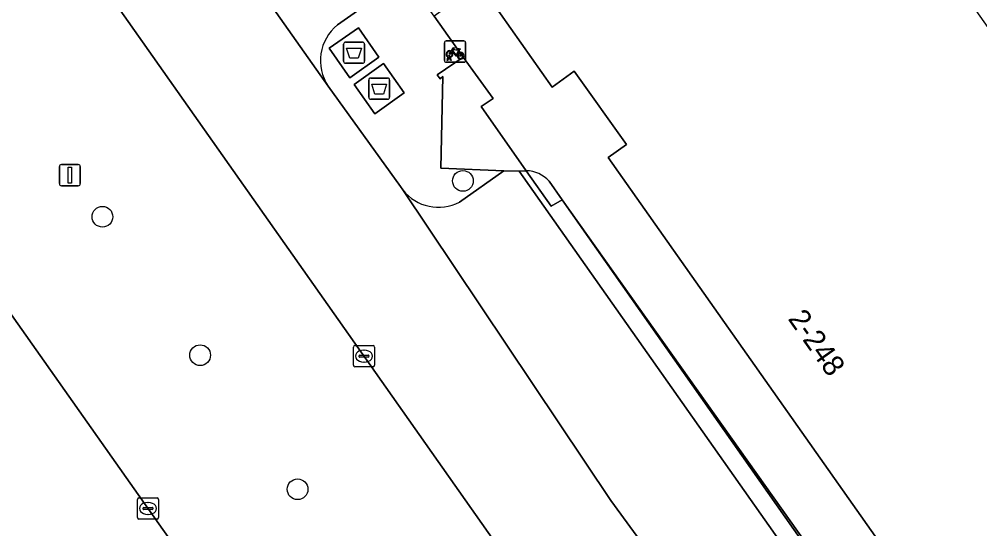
# Model space of a CAD drawing. Extents: x 159352 to 160617, y 385888 to 387323.
# Drawn here: x 160222.12 to 160267.44, y 386912.42 to 386936.45 of the extents above; entities that cross this region are included whole.
import ezdxf

# ---------------------------------------------------------------- set-up
doc = ezdxf.new("R2010")
doc.units = 0
for name, color, linetype in [('IMGEO_Afval_apart_plaats', 7, 'Continuous'), ('IMGEO_Boom', 7, 'Continuous'), ('IMGEO_Fietsenrek', 7, 'Continuous'), ('IMGEO_Kolk', 7, 'Continuous'), ('IMGEO_Lichtmast', 7, 'Continuous'), ('IMGEO_Muur', 7, 'Continuous'), ('IMGEO_Pand', 7, 'Continuous'), ('IMGEO_Pand_nummerreeks', 7, 'Continuous'), ('IMGEO_Parkeervlak_open', 7, 'Continuous'), ('IMGEO_Rijbaan_lokaal_open', 7, 'Continuous'), ('IMGEO_Voetpad_gesloten', 7, 'Continuous'), ('IMGEO_Voetpad_open', 7, 'Continuous')]:
    doc.layers.add(name, color=color, linetype=linetype)

msp = doc.modelspace()

# ---------------------------------------------------------------- linework, layer by layer
at = {"layer": 'IMGEO_Afval_apart_plaats'}
for p, q in [((160237.424, 386934.473), (160237.424, 386935.273)), ((160237.424, 386935.273), (160237.424, 386934.473)), ((160237.524, 386935.373), (160238.314, 386935.373)), ((160238.314, 386935.373), (160237.524, 386935.373)), ((160238.414, 386935.273), (160238.414, 386934.473)), ((160238.414, 386934.473), (160238.414, 386935.273)), ((160238.314, 386934.373), (160237.524, 386934.373)), ((160237.524, 386934.373), (160238.314, 386934.373)), ((160238.61, 386932.778), (160238.61, 386933.578)), ((160238.61, 386933.578), (160238.61, 386932.778)), ((160238.71, 386933.678), (160239.5, 386933.678)), ((160239.5, 386933.678), (160238.71, 386933.678)), ((160239.6, 386933.578), (160239.6, 386932.778)), ((160239.6, 386932.778), (160239.6, 386933.578)), ((160239.5, 386932.678), (160238.71, 386932.678)), ((160238.71, 386932.678), (160239.5, 386932.678))]:
    msp.add_line(p, q, dxfattribs=at)
for points in [[(160237.567, 386935.087), (160238.271, 386935.087), (160238.122, 386934.617), (160237.716, 386934.617), (160237.567, 386935.087)], [(160238.753, 386933.392), (160239.457, 386933.392), (160239.308, 386932.922), (160238.902, 386932.922), (160238.753, 386933.392)]]:
    msp.add_lwpolyline(points, dxfattribs=at)
for centre, start, end in [((160237.524, 386935.273), 90, 180), ((160237.524, 386935.273), 90, 180), ((160238.314, 386935.273), 0, 90), ((160238.314, 386935.273), 360, 90), ((160237.524, 386934.473), 180, 270), ((160237.524, 386934.473), 180, 270), ((160238.314, 386934.473), 270, 0), ((160238.314, 386934.473), 270, 0), ((160238.71, 386933.578), 90, 180), ((160238.71, 386933.578), 90, 180), ((160239.5, 386933.578), 0, 90), ((160239.5, 386933.578), 360, 90), ((160238.71, 386932.778), 180, 270), ((160238.71, 386932.778), 180, 270), ((160239.5, 386932.778), 270, 0), ((160239.5, 386932.778), 270, 0)]:
    msp.add_arc(centre, 0.1, start, end, dxfattribs=at)
at = {"layer": 'IMGEO_Boom'}
for centre in [(160243.057, 386928.828), (160226.049, 386927.136), (160230.658, 386920.61), (160235.256, 386914.287)]:
    msp.add_circle(centre, 0.489, dxfattribs=at)
at = {"layer": 'IMGEO_Fietsenrek'}
for p, q in [((160242.185, 386934.501), (160242.185, 386935.342)), ((160242.185, 386935.342), (160242.185, 386934.501)), ((160242.26, 386935.426), (160243.101, 386935.426)), ((160243.101, 386935.426), (160242.26, 386935.426)), ((160243.185, 386935.351), (160243.185, 386934.51)), ((160243.185, 386934.51), (160243.185, 386935.351)), ((160242.872, 386934.975), (160242.908, 386934.88)), ((160243.11, 386934.426), (160242.269, 386934.426)), ((160242.269, 386934.426), (160243.11, 386934.426)), ((160242.312, 386934.51), (160242.351, 386934.67)), ((160242.346, 386934.51), (160242.312, 386934.51)), ((160242.381, 386934.658), (160242.346, 386934.51)), ((160242.423, 386934.682), (160242.422, 386934.686)), ((160242.464, 386934.51), (160242.43, 386934.652)), ((160242.454, 386934.693), (160242.455, 386934.686)), ((160242.462, 386934.656), (160242.497, 386934.51)), ((160242.497, 386934.51), (160242.464, 386934.51))]:
    msp.add_line(p, q, dxfattribs=at)
for points in [[(160242.519, 386934.9), (160242.467, 386934.81), (160242.427, 386934.785), (160242.428, 386934.832), (160242.483, 386934.926)], [(160242.498, 386934.952), (160242.593, 386935.116), (160242.679, 386935.102), (160242.681, 386935.093), (160242.625, 386935.082), (160242.598, 386935.037), (160242.854, 386934.996)], [(160242.794, 386934.708), (160242.744, 386934.708), (160242.553, 386934.959), (160242.534, 386934.927)], [(160242.841, 386934.971), (160242.584, 386935.012), (160242.567, 386934.983), (160242.734, 386934.763), (160242.841, 386934.971)], [(160242.889, 386934.873), (160242.859, 386934.95), (160242.75, 386934.732), (160242.793, 386934.732)], [(160242.823, 386934.732), (160242.943, 386934.731), (160242.899, 386934.845)], [(160242.919, 386934.852), (160242.974, 386934.707), (160242.824, 386934.707)], [(160242.854, 386934.996), (160242.879, 386935.045), (160242.873, 386935.049), (160242.85, 386935.053), (160242.838, 386935.06), (160242.837, 386935.063), (160242.839, 386935.068), (160242.934, 386935.053), (160242.936, 386935.043), (160242.926, 386935.03), (160242.914, 386935.024), (160242.9, 386935.03), (160242.872, 386934.975)]]:
    msp.add_lwpolyline(points, dxfattribs=at)
for centre, radius, start, end in [((160242.263, 386935.348), 0.0779, 92.4484, 184.2845), ((160242.263, 386935.348), 0.0779, 92.4484, 184.2845), ((160243.107, 386935.348), 0.0779, 2.4484, 94.2845), ((160243.107, 386935.348), 0.0779, 2.4484, 94.2845), ((160242.425, 386934.811), 0.159, 62.6766, 242.1369), ((160242.425, 386934.811), 0.129, 63.3192, 238.903), ((160242.405, 386934.682), 0.0499, 12.8025, 158.6934), ((160242.425, 386934.811), 0.129, 283.6043, 43.4302), ((160242.425, 386934.811), 0.159, 283.5766, 46.6042), ((160242.952, 386934.727), 0.159, 113.3408, 178.3217), ((160242.952, 386934.727), 0.159, 187.0065, 105.7708), ((160242.952, 386934.727), 0.129, 113.923, 177.9556), ((160242.952, 386934.727), 0.129, 188.6715, 104.5883), ((160242.263, 386934.504), 0.0779, 182.4484, 274.2845), ((160242.263, 386934.504), 0.0779, 182.4484, 274.2845), ((160242.425, 386934.811), 0.159, 253.9967, 271.7867), ((160242.405, 386934.682), 0.0174, 12.8025, 163.4502), ((160242.425, 386934.811), 0.129, 253.415, 269.0204), ((160243.107, 386934.504), 0.0779, 272.4484, 4.2845), ((160243.107, 386934.504), 0.0779, 272.4484, 4.2845)]:
    msp.add_arc(centre, radius, start, end, dxfattribs=at)
at = {"layer": 'IMGEO_Kolk'}
for p, q in [((160237.89, 386920.139), (160237.89, 386920.991)), ((160237.965, 386921.065), (160238.817, 386921.065)), ((160238.378, 386920.845), (160238.403, 386920.845)), ((160238.891, 386920.991), (160238.891, 386920.139)), ((160238.149, 386920.559), (160238.149, 386920.571)), ((160238.587, 386920.522), (160238.189, 386920.522)), ((160238.192, 386920.608), (160238.59, 386920.608)), ((160238.401, 386920.285), (160238.376, 386920.285)), ((160238.633, 386920.571), (160238.633, 386920.559)), ((160238.817, 386920.065), (160237.965, 386920.065)), ((160227.772, 386913.881), (160228.624, 386913.881)), ((160227.697, 386912.955), (160227.697, 386913.807)), ((160227.999, 386913.424), (160228.397, 386913.424)), ((160228.185, 386913.661), (160228.21, 386913.661)), ((160228.698, 386913.807), (160228.698, 386912.955)), ((160227.956, 386913.375), (160227.956, 386913.387)), ((160228.394, 386913.338), (160227.996, 386913.338)), ((160228.208, 386913.101), (160228.183, 386913.101)), ((160228.44, 386913.387), (160228.44, 386913.375)), ((160228.624, 386912.881), (160227.772, 386912.881))]:
    msp.add_line(p, q, dxfattribs=at)
for points in [[(160237.89, 386920.139), (160237.89, 386920.991)], [(160237.965, 386921.065), (160238.817, 386921.065)], [(160238.891, 386920.991), (160238.891, 386920.139)], [(160238.817, 386920.065), (160237.965, 386920.065)], [(160227.772, 386913.881), (160228.624, 386913.881)], [(160227.697, 386912.955), (160227.697, 386913.807)], [(160228.698, 386913.807), (160228.698, 386912.955)], [(160228.624, 386912.881), (160227.772, 386912.881)]]:
    msp.add_lwpolyline(points, dxfattribs=at)
for centre, radius, start, end in [((160237.967, 386920.989), 0.0765, 91.552, 178.448), ((160237.967, 386920.989), 0.0765, 91.552, 178.448), ((160238.815, 386920.989), 0.0765, 1.552, 88.448), ((160238.815, 386920.989), 0.0765, 1.552, 88.448), ((160238.189, 386920.568), 0.0403, 85.8775, 175.7526), ((160238.186, 386920.558), 0.0366, 178.938, 274.7102), ((160238.59, 386920.565), 0.043, 264.8664, 352.4533), ((160238.594, 386920.57), 0.0386, 1.7309, 96.639), ((160237.967, 386920.141), 0.0765, 181.552, 268.448), ((160237.967, 386920.141), 0.0765, 181.552, 268.448), ((160238.815, 386920.141), 0.0765, 271.552, 358.448), ((160238.815, 386920.141), 0.0765, 271.552, 358.448), ((160227.774, 386913.805), 0.0765, 91.552, 178.448), ((160227.774, 386913.805), 0.0765, 91.552, 178.448), ((160228.622, 386913.805), 0.0765, 1.552, 88.448), ((160228.622, 386913.805), 0.0765, 1.552, 88.448), ((160227.996, 386913.384), 0.0403, 85.8775, 175.7526), ((160228.401, 386913.386), 0.0386, 1.7309, 96.639), ((160227.993, 386913.374), 0.0366, 178.938, 274.7102), ((160228.397, 386913.381), 0.043, 264.8664, 352.4533), ((160227.774, 386912.957), 0.0765, 181.552, 268.448), ((160227.774, 386912.957), 0.0765, 181.552, 268.448), ((160228.622, 386912.957), 0.0765, 271.552, 358.448), ((160228.622, 386912.957), 0.0765, 271.552, 358.448)]:
    msp.add_arc(centre, radius, start, end, dxfattribs=at)
for centre, major_axis, ratio, start_param, end_param in [((160238.377, 386920.565), (-0.387, 0.002), 0.722429, 4.712389, 7.853982), ((160238.402, 386920.565), (-0.39, 0.002), 0.717154, 1.570796, 4.712389), ((160228.184, 386913.381), (-0.387, 0.002), 0.722429, 4.712389, 7.853982), ((160228.209, 386913.381), (-0.39, 0.002), 0.717154, 1.570796, 4.712389)]:
    msp.add_ellipse(centre, major_axis=major_axis, ratio=ratio, start_param=start_param, end_param=end_param, dxfattribs=at)
at = {"layer": 'IMGEO_Lichtmast'}
for p, q in [((160224.015, 386928.699), (160224.015, 386929.499)), ((160224.015, 386929.499), (160224.015, 386928.699)), ((160224.115, 386929.599), (160224.905, 386929.599)), ((160224.905, 386929.599), (160224.115, 386929.599)), ((160225.005, 386929.499), (160225.005, 386928.699)), ((160225.005, 386928.699), (160225.005, 386929.499)), ((160224.905, 386928.599), (160224.115, 386928.599)), ((160224.115, 386928.599), (160224.905, 386928.599))]:
    msp.add_line(p, q, dxfattribs=at)
msp.add_lwpolyline([(160224.435, 386929.474), (160224.585, 386929.474), (160224.585, 386928.724), (160224.435, 386928.724), (160224.435, 386929.474)], dxfattribs=at)
for centre, start, end in [((160224.115, 386929.499), 90, 180), ((160224.115, 386929.499), 90, 180), ((160224.905, 386929.499), 0, 90), ((160224.905, 386929.499), 360, 90), ((160224.115, 386928.699), 180, 270), ((160224.115, 386928.699), 180, 270), ((160224.905, 386928.699), 270, 0), ((160224.905, 386928.699), 270, 0)]:
    msp.add_arc(centre, 0.1, start, end, dxfattribs=at)
at = {"layer": 'IMGEO_Muur'}
msp.add_lwpolyline([(160263.171, 386905.99), (160263.273, 386906.066), (160247.742, 386927.934)], close=True, dxfattribs=at)
at = {"layer": 'IMGEO_Pand'}
msp.add_lwpolyline([(160285.506, 386911.061), (160259.916, 386947.296), (160256.441, 386947.863), (160255.998, 386945.336), (160256.398, 386944.771), (160255.14, 386943.853), (160244.746, 386958.611), (160243.447, 386960.455), (160240.192, 386958.145), (160238.66, 386957.058), (160239.783, 386955.453), (160237.744, 386954.006), (160234.344, 386951.592), (160235.08, 386950.548), (160247.273, 386933.252), (160248.301, 386934), (160250.782, 386930.541), (160249.907, 386929.937), (160265.786, 386907.434), (160266.62, 386908.023), (160269.079, 386904.582)], dxfattribs=at)
at = {"layer": 'IMGEO_Parkeervlak_open'}
for points in [[(160226.806, 386947.321), (160236.705, 386933.294)], [(160250.544, 386903.32), (160238.148, 386920.913), (160222.315, 386943.389)], [(160237.137, 386936.184), (160238.92, 386937.448)], [(160212.008, 386936.305), (160228.895, 386912.393), (160240.405, 386896.268)], [(160245.711, 386929.282), (160244.985, 386929.31), (160242.894, 386927.828)], [(160263.334, 386904.284), (160245.711, 386929.282)], [(160240.227, 386928.4), (160250.028, 386913.765), (160259.957, 386900.192)]]:
    msp.add_lwpolyline(points, dxfattribs=at)
for centre, radius, start, end in [((160238.494, 386934.504), 2.16, 128.9262, 214.0704), ((160241.903, 386929.709), 2.126, 218.0025, 297.7874)]:
    msp.add_arc(centre, radius, start, end, dxfattribs=at)
at = {"layer": 'IMGEO_Rijbaan_lokaal_open'}
for points in [[(160240.227, 386928.4), (160240.109, 386928.567), (160236.705, 386933.294), (160226.806, 386947.321), (160225.795, 386948.769)], [(160220.74, 386945.624), (160222.315, 386943.389), (160238.148, 386920.913), (160250.544, 386903.32), (160255.468, 386896.441)], [(160243.075, 386892.577), (160240.405, 386896.268), (160228.895, 386912.393), (160212.008, 386936.305)], [(160259.957, 386900.192), (160250.028, 386913.765), (160240.227, 386928.4)]]:
    msp.add_lwpolyline(points, dxfattribs=at)
at = {"layer": 'IMGEO_Voetpad_gesloten'}
for points in [[(160238.123, 386936.052), (160236.741, 386935.082), (160237.715, 386933.694), (160239.097, 386934.664)], [(160239.316, 386934.361), (160237.92, 386933.373), (160238.895, 386931.996), (160240.291, 386932.984)]]:
    msp.add_lwpolyline(points, close=True, dxfattribs=at)
at = {"layer": 'IMGEO_Voetpad_open'}
for points in [[(160242.894, 386927.828), (160244.985, 386929.31), (160242.014, 386929.423), (160242.111, 386933.749), (160241.981, 386933.64), (160241.849, 386933.828), (160243.063, 386934.659), (160241.696, 386936.598), (160230.127, 386952.779), (160228.736, 386954.691), (160226.483, 386953.104)], [(160269.079, 386904.582), (160266.62, 386908.023), (160265.786, 386907.434), (160249.907, 386929.937), (160250.782, 386930.541), (160248.301, 386934), (160247.273, 386933.252), (160235.08, 386950.548), (160233.934, 386949.706), (160242.669, 386937.289), (160241.696, 386936.598), (160243.063, 386934.659), (160244.48, 386932.714), (160243.921, 386932.332), (160246.046, 386929.308)], [(160238.92, 386937.448), (160237.137, 386936.184)], [(160236.705, 386933.294), (160240.109, 386928.567), (160240.227, 386928.4)], [(160267.952, 386899.366), (160266.758, 386898.529), (160266.633, 386898.726), (160266.733, 386898.805), (160262.68, 386900.163), (160263.938, 386903.943), (160262.728, 386905.664), (160263.171, 386905.99), (160247.742, 386927.934), (160247.216, 386927.642), (160246.046, 386929.308), (160245.711, 386929.282), (160263.334, 386904.284)], [(160246.046, 386929.308), (160247.216, 386927.642), (160247.742, 386927.934), (160247.122, 386928.815)], [(160247.122, 386928.815), (160247.742, 386927.934), (160263.273, 386906.066), (160263.171, 386905.99), (160263.867, 386905)]]:
    msp.add_lwpolyline(points, dxfattribs=at)
for points in [[(160237.715, 386933.694), (160236.741, 386935.082), (160238.123, 386936.052), (160239.097, 386934.664)], [(160238.895, 386931.996), (160237.92, 386933.373), (160239.316, 386934.361), (160240.291, 386932.984)], [(160245.711, 386929.282), (160246.046, 386929.308), (160243.921, 386932.332), (160244.48, 386932.714), (160243.063, 386934.659), (160241.849, 386933.828), (160241.981, 386933.64), (160242.111, 386933.749), (160242.014, 386929.423), (160244.985, 386929.31)]]:
    msp.add_lwpolyline(points, close=True, dxfattribs=at)
for centre, radius, start, end in [((160238.494, 386934.504), 2.16, 128.9262, 214.0704), ((160245.991, 386927.768), 1.541, 42.8041, 87.9634), ((160245.991, 386927.768), 1.541, 42.8041, 87.9634), ((160241.903, 386929.709), 2.126, 218.0025, 297.7874)]:
    msp.add_arc(centre, radius, start, end, dxfattribs=at)

# ---------------------------------------------------------------- texts
at = {"layer": 'IMGEO_Pand_nummerreeks'}
msp.add_text('2-248', height=1, rotation=305.2083, dxfattribs=at).set_placement((160258.364, 386922.322))

doc.saveas('drawing.dxf')
